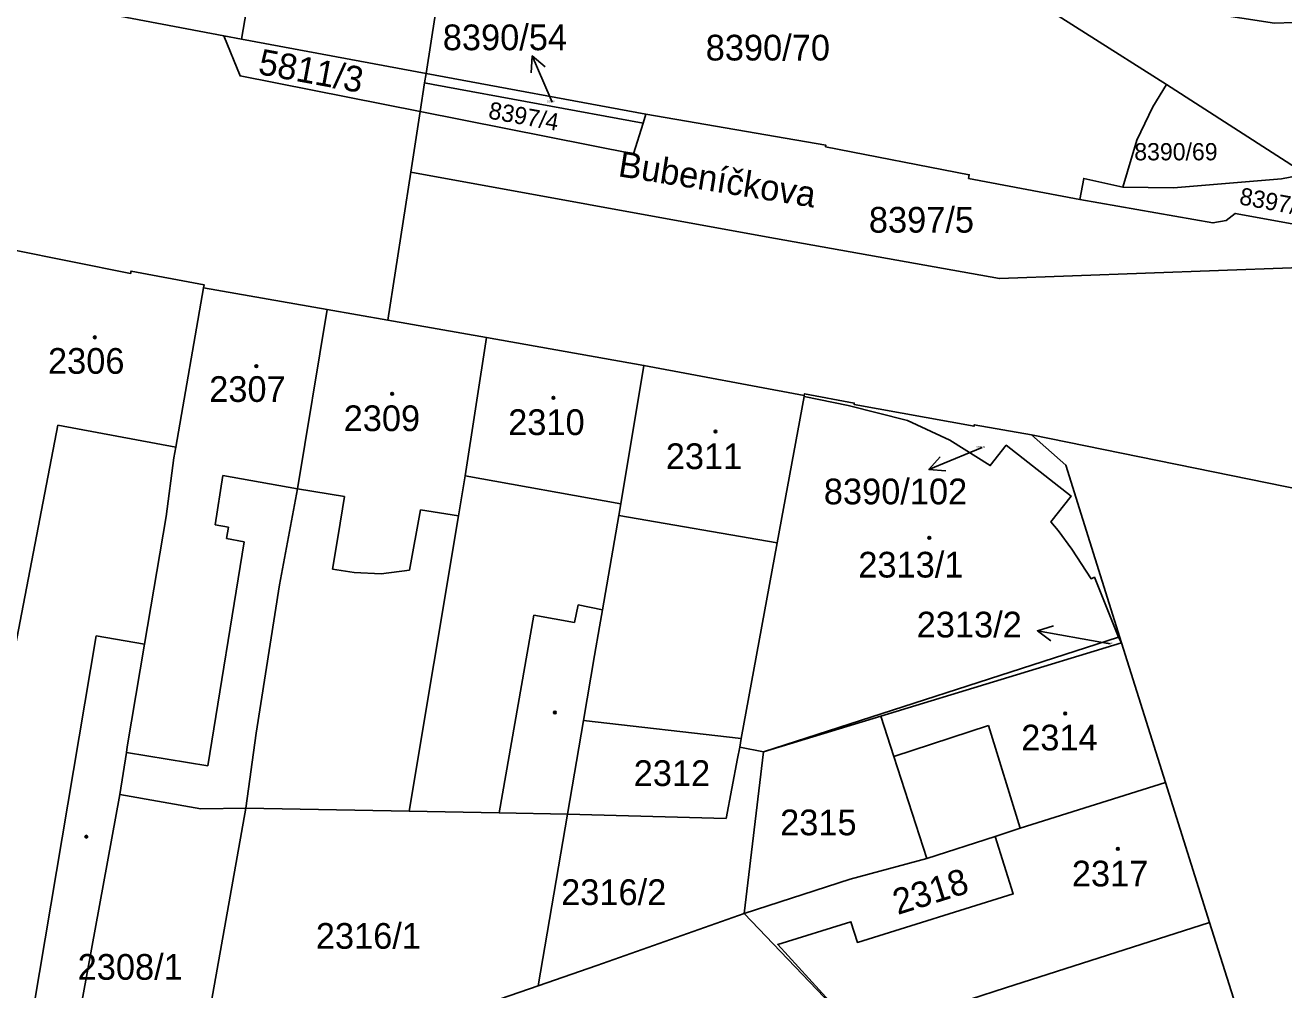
# Model space of a CAD drawing. Extents: x -596233 to -595156, y -1161235 to -1159375.
# Drawn here: x -595870.4 to -595787.2, y -1160387 to -1160323.2 of the extents above; entities that cross this region are included whole.
import ezdxf

# ---------------------------------------------------------------- set-up
doc = ezdxf.new("R2010")
doc.units = 0
for name, color, linetype in [('KN_CAR_KR', 7, 'Continuous'), ('KN_KULTURY', 7, 'Continuous'), ('KN_PARC_CIS_POM', 7, 'Continuous'), ('KN_PARC_CIS_POZ', 7, 'Continuous'), ('KN_PARC_CIS_STAV', 7, 'Continuous'), ('KN_PARC_PLOCHA', 7, 'Continuous'), ('KN_ULICE', 7, 'Continuous'), ('PARC_C_SIPKA', 7, 'Continuous'), ('parcely_l', 7, 'Continuous')]:
    doc.layers.add(name, color=color, linetype=linetype)

msp = doc.modelspace()

# ---------------------------------------------------------------- linework, layer by layer
at = {"layer": 'KN_CAR_KR'}
for points in [[(-595868.22, -1160349.65), (-595871.9, -1160368.79)], [(-595868.22, -1160349.65), (-595860.41, -1160351.1)], [(-595857.3, -1160352.98), (-595857.81, -1160356.23)], [(-595852.36, -1160353.86), (-595857.3, -1160352.98)], [(-595841.29, -1160353), (-595830.98, -1160354.84)], [(-595852.36, -1160353.86), (-595849.26, -1160354.36)], [(-595849.26, -1160354.36), (-595849.69, -1160356.93)], [(-595844.97, -1160359.24), (-595844.23, -1160355.24)], [(-595844.23, -1160355.24), (-595841.73, -1160355.65)], [(-595857.81, -1160356.23), (-595856.93, -1160356.38)], [(-595820.65, -1160357.43), (-595831.11, -1160355.61)], [(-595856.93, -1160356.38), (-595857.06, -1160357.15)], [(-595849.69, -1160356.93), (-595850.06, -1160359.17)], [(-595858.29, -1160372.17), (-595855.9, -1160357.36)], [(-595857.06, -1160357.15), (-595855.9, -1160357.36)], [(-595850.06, -1160359.17), (-595848.62, -1160359.39)], [(-595848.62, -1160359.39), (-595846.83, -1160359.48)], [(-595846.83, -1160359.48), (-595844.97, -1160359.24)], [(-595833.81, -1160361.53), (-595834.05, -1160362.69)], [(-595832.2, -1160361.85), (-595833.81, -1160361.53)], [(-595839.04, -1160375.28), (-595836.75, -1160362.21)], [(-595836.75, -1160362.21), (-595834.05, -1160362.69)], [(-595865.68, -1160363.58), (-595869.81, -1160388.06)], [(-595862.48, -1160364.12), (-595865.68, -1160363.58)], [(-595806.68, -1160369.5), (-595812.93, -1160371.54)], [(-595806.68, -1160369.5), (-595804.59, -1160376.28)], [(-595863.68, -1160371.29), (-595858.29, -1160372.17)]]:
    msp.add_lwpolyline(points, dxfattribs=at)
at = {"layer": 'KN_KULTURY'}
for centre, radius in [((-595865.77, -1160343.84), 0.09), ((-595865.77, -1160343.84), 0.0398), ((-595855.09, -1160345.74), 0.09), ((-595855.09, -1160345.74), 0.0398), ((-595846.11, -1160347.57), 0.09), ((-595846.11, -1160347.57), 0.0398), ((-595835.45, -1160347.84), 0.09), ((-595835.45, -1160347.84), 0.0398), ((-595824.73, -1160350.07), 0.09), ((-595824.73, -1160350.07), 0.0398), ((-595810.59, -1160357.09), 0.09), ((-595810.59, -1160357.09), 0.0398), ((-595835.35, -1160368.64), 0.09), ((-595835.35, -1160368.64), 0.0398), ((-595801.6, -1160368.71), 0.09), ((-595801.6, -1160368.71), 0.0398), ((-595866.33, -1160376.85), 0.09), ((-595866.33, -1160376.85), 0.0398), ((-595798.12, -1160377.66), 0.09), ((-595798.12, -1160377.66), 0.0398)]:
    msp.add_circle(centre, radius, dxfattribs=at)
at = {"layer": 'KN_PARC_PLOCHA'}
for points in [[(-595856.88, -1160312.41), (-595846.61, -1160314), (-595855.33, -1160319.77), (-595856.06, -1160324.13), (-595857.25, -1160323.9), (-595881.96, -1160319.22), (-595889.39, -1160316.85), (-595893.79, -1160313.33), (-595897.14, -1160309.2), (-595899.82, -1160301.87), (-595898.9, -1160304.19), (-595897.56, -1160305.02)], [(-595721.39, -1160308.65), (-595734.86, -1160314.1), (-595753.34, -1160320.19), (-595755.41, -1160321.18), (-595756.05, -1160322.78), (-595755.55, -1160325.27), (-595760.81, -1160326.77), (-595764.44, -1160328.1), (-595776.34, -1160331.2), (-595785.69, -1160333.05), (-595794.9, -1160327.13), (-595805.62, -1160320.32), (-595787.76, -1160323.08), (-595777.71, -1160322.71), (-595764.1, -1160319.75), (-595751.25, -1160316.43), (-595735.86, -1160311.37), (-595719.4, -1160304.76), (-595720.4, -1160306.86)], [(-595842.06, -1160314.7), (-595843.87, -1160326.39), (-595856.06, -1160324.13), (-595855.33, -1160319.77), (-595846.61, -1160314)], [(-595805.62, -1160320.32), (-595794.9, -1160327.13), (-595795.82, -1160328.61), (-595796.88, -1160330.8), (-595797.8, -1160333.91), (-595800.38, -1160333.33), (-595800.63, -1160334.73), (-595808, -1160333.33), (-595807.95, -1160333.09), (-595817.45, -1160331.24), (-595817.43, -1160331.14), (-595829.33, -1160329.09), (-595843.87, -1160326.39), (-595842.06, -1160314.7)], [(-595856.06, -1160324.13), (-595843.87, -1160326.39), (-595843.97, -1160327.02), (-595844.26, -1160328.91), (-595856.16, -1160326.56), (-595857.25, -1160323.9)], [(-595829.52, -1160329.69), (-595830.16, -1160331.7), (-595844.26, -1160328.91), (-595843.97, -1160327.02), (-595843.39, -1160327.13)], [(-595829.33, -1160329.09), (-595829.52, -1160329.69), (-595843.39, -1160327.13), (-595843.97, -1160327.02), (-595843.87, -1160326.39)], [(-595785.69, -1160333.05), (-595787.3, -1160333.36), (-595794.44, -1160333.96), (-595797.8, -1160333.91), (-595796.88, -1160330.8), (-595795.82, -1160328.61), (-595794.9, -1160327.13)], [(-595829.52, -1160329.69), (-595829.33, -1160329.09), (-595817.43, -1160331.14), (-595817.45, -1160331.24), (-595807.95, -1160333.09), (-595808, -1160333.33), (-595800.63, -1160334.73), (-595791.84, -1160336.28), (-595790.97, -1160336.12), (-595790.36, -1160335.65), (-595779.93, -1160337.55), (-595779.72, -1160338.01), (-595782.6, -1160338.67), (-595786.65, -1160339.24), (-595805.96, -1160339.96), (-595821.37, -1160337.19), (-595844.88, -1160332.92), (-595844.26, -1160328.91), (-595830.16, -1160331.7)], [(-595778.4, -1160337.71), (-595777.46, -1160338.33), (-595771.37, -1160339.26), (-595772.52, -1160339.65), (-595779.26, -1160338.45), (-595779.64, -1160338.19), (-595779.72, -1160338.01), (-595779.93, -1160337.55), (-595790.36, -1160335.65), (-595790.97, -1160336.12), (-595791.84, -1160336.28), (-595800.63, -1160334.73), (-595800.38, -1160333.33), (-595797.8, -1160333.91), (-595794.44, -1160333.96), (-595787.3, -1160333.36), (-595785.69, -1160333.05)], [(-595858.59, -1160340.56), (-595860.41, -1160351.1), (-595860.54, -1160351.8), (-595861.06, -1160355.69), (-595862.48, -1160364.12), (-595863.62, -1160370.91), (-595863.68, -1160371.29), (-595864.11, -1160374.06), (-595866.8, -1160388.74), (-595867.74, -1160393.87), (-595881.13, -1160390.85), (-595878.76, -1160378.19), (-595876.93, -1160368.38), (-595875.78, -1160362.24), (-595875.17, -1160358.96), (-595873.01, -1160347.61), (-595871.3, -1160338.04), (-595863.4, -1160339.61), (-595863.37, -1160339.46), (-595858.55, -1160340.36)], [(-595850.4, -1160342.01), (-595852.36, -1160353.86), (-595853.56, -1160360.21), (-595855.1, -1160370), (-595855.78, -1160374.96), (-595858.75, -1160375), (-595864.11, -1160374.06), (-595863.68, -1160371.29), (-595863.62, -1160370.91), (-595862.48, -1160364.12), (-595861.06, -1160355.69), (-595860.54, -1160351.8), (-595860.41, -1160351.1), (-595858.59, -1160340.56)], [(-595846.39, -1160342.71), (-595839.88, -1160343.86), (-595841.29, -1160353), (-595841.73, -1160355.65), (-595844.98, -1160375.17), (-595855.78, -1160374.96), (-595855.1, -1160370), (-595853.56, -1160360.21), (-595852.36, -1160353.86), (-595850.4, -1160342.01)], [(-595829.46, -1160345.7), (-595830.98, -1160354.84), (-595831.11, -1160355.61), (-595832.2, -1160361.85), (-595832.39, -1160362.98), (-595832.72, -1160364.88), (-595833.45, -1160369.16), (-595834.51, -1160375.37), (-595839.04, -1160375.28), (-595844.98, -1160375.17), (-595841.73, -1160355.65), (-595841.29, -1160353), (-595839.88, -1160343.86)], [(-595818.86, -1160347.69), (-595818.87, -1160347.76), (-595820.65, -1160357.43), (-595823.03, -1160370.36), (-595833.45, -1160369.16), (-595832.72, -1160364.88), (-595832.39, -1160362.98), (-595832.2, -1160361.85), (-595831.11, -1160355.61), (-595830.98, -1160354.84), (-595829.46, -1160345.7)], [(-595798.08, -1160363.66), (-595821.55, -1160371.24), (-595823.13, -1160370.93), (-595823.03, -1160370.36), (-595820.65, -1160357.43), (-595818.87, -1160347.76), (-595815.96, -1160348.35), (-595812.03, -1160349.34), (-595809.23, -1160350.63), (-595806.56, -1160352.32), (-595805.5, -1160350.97), (-595801.22, -1160354.34), (-595802.55, -1160356.03), (-595802.08, -1160356.6), (-595801.17, -1160357.84), (-595799.9, -1160359.8), (-595799.67, -1160359.7)], [(-595803.84, -1160350.29), (-595801.56, -1160352.29), (-595800.45, -1160355.88), (-595797.88, -1160364.04), (-595798.08, -1160363.66), (-595799.67, -1160359.7), (-595799.9, -1160359.8), (-595801.17, -1160357.84), (-595802.08, -1160356.6), (-595802.55, -1160356.03), (-595801.22, -1160354.34), (-595805.5, -1160350.97), (-595806.56, -1160352.32), (-595809.23, -1160350.63), (-595812.03, -1160349.34), (-595815.96, -1160348.35), (-595818.87, -1160347.76), (-595818.86, -1160347.69), (-595818.84, -1160347.57), (-595815.56, -1160348.19), (-595815.57, -1160348.28), (-595807.63, -1160349.72), (-595807.62, -1160349.62)], [(-595797.88, -1160364.04), (-595813.79, -1160368.88), (-595821.55, -1160371.24), (-595798.08, -1160363.66)], [(-595794.98, -1160373.26), (-595804.59, -1160376.28), (-595806.23, -1160376.85), (-595810.75, -1160378.3), (-595812.93, -1160371.54), (-595813.79, -1160368.88), (-595797.88, -1160364.04)], [(-595823.03, -1160370.36), (-595823.13, -1160370.93), (-595823.27, -1160371.69), (-595824.03, -1160375.64), (-595834.51, -1160375.37), (-595833.45, -1160369.16)], [(-595810.75, -1160378.3), (-595815.83, -1160379.67), (-595822.83, -1160381.93), (-595821.55, -1160371.24), (-595813.79, -1160368.88), (-595812.93, -1160371.54)], [(-595821.55, -1160371.24), (-595822.83, -1160381.93), (-595832.57, -1160385.37), (-595836.46, -1160386.72), (-595834.51, -1160375.37), (-595824.03, -1160375.64), (-595823.27, -1160371.69), (-595823.13, -1160370.93)], [(-595792.06, -1160382.52), (-595805.56, -1160386.84), (-595807.86, -1160387.59), (-595815.14, -1160389.97), (-595820.61, -1160383.98), (-595815.78, -1160382.47), (-595815.35, -1160383.84), (-595805.04, -1160380.63), (-595806.23, -1160376.85), (-595804.59, -1160376.28), (-595794.98, -1160373.26)], [(-595855.78, -1160374.96), (-595859.29, -1160394.64), (-595859.43, -1160394.95), (-595859.6, -1160395.34), (-595867.74, -1160393.87), (-595866.8, -1160388.74), (-595864.11, -1160374.06), (-595858.75, -1160375)], [(-595844.98, -1160375.17), (-595839.04, -1160375.28), (-595834.51, -1160375.37), (-595836.46, -1160386.72), (-595843.93, -1160389.3), (-595859.29, -1160394.64), (-595855.78, -1160374.96)], [(-595815.14, -1160389.97), (-595822.83, -1160381.93), (-595815.83, -1160379.67), (-595810.75, -1160378.3), (-595806.23, -1160376.85), (-595805.04, -1160380.63), (-595815.35, -1160383.84), (-595815.78, -1160382.47), (-595820.61, -1160383.98)], [(-595815.14, -1160389.97), (-595815.27, -1160390.02), (-595814.95, -1160390.36), (-595815.8, -1160391.15), (-595816.45, -1160390.48), (-595819.17, -1160387.56), (-595829.08, -1160394.15), (-595838.49, -1160400.65), (-595847.79, -1160407.03), (-595856.56, -1160398.05), (-595859.43, -1160394.95), (-595859.29, -1160394.64), (-595843.93, -1160389.3), (-595836.46, -1160386.72), (-595832.57, -1160385.37), (-595822.83, -1160381.93)], [(-595788.2, -1160394.1), (-595789.07, -1160397.3), (-595791.75, -1160399.82), (-595791.82, -1160399.75), (-595797.7, -1160405.38), (-595797.63, -1160405.45), (-595800.01, -1160407.66), (-595800.08, -1160407.59), (-595807.09, -1160400.34), (-595809.12, -1160398.06), (-595810.73, -1160396.39), (-595815.8, -1160391.15), (-595814.95, -1160390.36), (-595815.27, -1160390.02), (-595815.14, -1160389.97), (-595807.86, -1160387.59), (-595805.56, -1160386.84), (-595792.06, -1160382.52), (-595789.47, -1160390.73), (-595789.39, -1160390.68)]]:
    msp.add_lwpolyline(points, close=True, dxfattribs=at)
for points in [[(-595881.96, -1160319.22), (-595857.25, -1160323.9), (-595856.16, -1160326.56), (-595844.26, -1160328.91), (-595844.88, -1160332.92), (-595846.39, -1160342.71), (-595850.4, -1160342.01), (-595858.59, -1160340.56), (-595858.55, -1160340.36), (-595863.37, -1160339.46), (-595863.4, -1160339.61), (-595871.3, -1160338.04)], [(-595784.68, -1160354.18), (-595803.84, -1160350.29), (-595807.62, -1160349.62), (-595807.63, -1160349.72), (-595815.57, -1160348.28), (-595815.56, -1160348.19), (-595818.84, -1160347.57), (-595818.86, -1160347.69), (-595829.46, -1160345.7), (-595839.88, -1160343.86), (-595846.39, -1160342.71), (-595844.88, -1160332.92), (-595821.37, -1160337.19), (-595805.96, -1160339.96), (-595786.65, -1160339.24)], [(-595765.65, -1160390.07), (-595788.2, -1160394.1), (-595789.39, -1160390.68), (-595789.47, -1160390.73), (-595792.06, -1160382.52), (-595794.98, -1160373.26), (-595797.88, -1160364.04), (-595800.45, -1160355.88), (-595801.56, -1160352.29), (-595803.84, -1160350.29), (-595784.68, -1160354.18)]]:
    msp.add_lwpolyline(points, dxfattribs=at)
at = {"layer": 'PARC_C_SIPKA'}
for points in [[(-595836.9093, -1160326.3501), (-595836.845, -1160325.234), (-595835.9907, -1160325.9551)], [(-595835.53, -1160328.3), (-595835.66, -1160327.99), (-595836.845, -1160325.234)], [(-595807.09, -1160351.13), (-595807.84, -1160351.44), (-595810.615, -1160352.5799)], [(-595809.5, -1160352.6624), (-595810.615, -1160352.5799), (-595809.88, -1160351.7374)], [(-595802.5471, -1160363.906), (-595803.4421, -1160363.236), (-595802.3691, -1160362.922)], [(-595798.63, -1160364.11), (-595800.49, -1160363.77), (-595803.4421, -1160363.236)]]:
    msp.add_lwpolyline(points, dxfattribs=at)
at = {"layer": 'parcely_l'}
for points in [[(-595846.61, -1160314), (-595855.33, -1160319.77), (-595856.06, -1160324.13)], [(-595843.87, -1160326.39), (-595842.06, -1160314.7)], [(-595881.96, -1160319.22), (-595857.25, -1160323.9)], [(-595794.9, -1160327.13), (-595805.62, -1160320.32)], [(-595844.26, -1160328.91), (-595856.16, -1160326.56), (-595857.25, -1160323.9)], [(-595857.25, -1160323.9), (-595856.06, -1160324.13)], [(-595856.06, -1160324.13), (-595843.87, -1160326.39)], [(-595843.97, -1160327.02), (-595844.26, -1160328.91)], [(-595843.97, -1160327.02), (-595843.87, -1160326.39)], [(-595829.52, -1160329.69), (-595843.39, -1160327.13), (-595843.97, -1160327.02)], [(-595843.87, -1160326.39), (-595829.33, -1160329.09)], [(-595797.8, -1160333.91), (-595796.88, -1160330.8), (-595795.82, -1160328.61), (-595794.9, -1160327.13)], [(-595794.9, -1160327.13), (-595785.69, -1160333.05)], [(-595844.88, -1160332.92), (-595844.26, -1160328.91)], [(-595844.26, -1160328.91), (-595830.16, -1160331.7), (-595829.52, -1160329.69)], [(-595829.33, -1160329.09), (-595829.52, -1160329.69)], [(-595829.33, -1160329.09), (-595817.43, -1160331.14), (-595817.45, -1160331.24), (-595807.95, -1160333.09), (-595808, -1160333.33), (-595800.63, -1160334.73)], [(-595844.88, -1160332.92), (-595846.39, -1160342.71)], [(-595779.72, -1160338.01), (-595782.6, -1160338.67), (-595786.65, -1160339.24), (-595805.96, -1160339.96), (-595821.37, -1160337.19), (-595844.88, -1160332.92)], [(-595800.63, -1160334.73), (-595800.38, -1160333.33), (-595797.8, -1160333.91)], [(-595785.69, -1160333.05), (-595787.3, -1160333.36), (-595794.44, -1160333.96), (-595797.8, -1160333.91)], [(-595800.63, -1160334.73), (-595791.84, -1160336.28), (-595790.97, -1160336.12), (-595790.36, -1160335.65), (-595779.93, -1160337.55), (-595779.72, -1160338.01)], [(-595871.3, -1160338.04), (-595863.4, -1160339.61), (-595863.37, -1160339.46), (-595858.55, -1160340.36), (-595858.59, -1160340.56)], [(-595858.59, -1160340.56), (-595860.41, -1160351.1), (-595860.54, -1160351.8), (-595861.06, -1160355.69), (-595862.48, -1160364.12), (-595863.62, -1160370.91), (-595863.68, -1160371.29), (-595864.11, -1160374.06)], [(-595850.4, -1160342.01), (-595858.59, -1160340.56)], [(-595855.78, -1160374.96), (-595855.1, -1160370), (-595853.56, -1160360.21), (-595852.36, -1160353.86), (-595850.4, -1160342.01)], [(-595846.39, -1160342.71), (-595850.4, -1160342.01)], [(-595846.39, -1160342.71), (-595839.88, -1160343.86)], [(-595844.98, -1160375.17), (-595841.73, -1160355.65), (-595841.29, -1160353), (-595839.88, -1160343.86)], [(-595839.88, -1160343.86), (-595829.46, -1160345.7)], [(-595829.46, -1160345.7), (-595830.98, -1160354.84), (-595831.11, -1160355.61), (-595832.2, -1160361.85), (-595832.39, -1160362.98), (-595832.72, -1160364.88), (-595833.45, -1160369.16)], [(-595829.46, -1160345.7), (-595818.86, -1160347.69)], [(-595823.03, -1160370.36), (-595820.65, -1160357.43), (-595818.87, -1160347.76)], [(-595818.86, -1160347.69), (-595818.87, -1160347.76)], [(-595818.87, -1160347.76), (-595815.96, -1160348.35), (-595812.03, -1160349.34), (-595809.23, -1160350.63), (-595806.56, -1160352.32), (-595805.5, -1160350.97), (-595801.22, -1160354.34), (-595802.55, -1160356.03), (-595802.08, -1160356.6), (-595801.17, -1160357.84), (-595799.9, -1160359.8), (-595799.67, -1160359.7), (-595798.08, -1160363.66)], [(-595803.84, -1160350.29), (-595807.62, -1160349.62), (-595807.63, -1160349.72), (-595815.57, -1160348.28), (-595815.56, -1160348.19), (-595818.84, -1160347.57), (-595818.86, -1160347.69)], [(-595797.88, -1160364.04), (-595800.45, -1160355.88), (-595801.56, -1160352.29), (-595803.84, -1160350.29)], [(-595803.84, -1160350.29), (-595784.68, -1160354.18)], [(-595798.08, -1160363.66), (-595821.55, -1160371.24)], [(-595798.08, -1160363.66), (-595797.88, -1160364.04)], [(-595813.79, -1160368.88), (-595797.88, -1160364.04)], [(-595794.98, -1160373.26), (-595797.88, -1160364.04)], [(-595833.45, -1160369.16), (-595834.51, -1160375.37)], [(-595823.03, -1160370.36), (-595833.45, -1160369.16)], [(-595821.55, -1160371.24), (-595813.79, -1160368.88)], [(-595813.79, -1160368.88), (-595812.93, -1160371.54), (-595810.75, -1160378.3)], [(-595823.13, -1160370.93), (-595823.03, -1160370.36)], [(-595834.51, -1160375.37), (-595824.03, -1160375.64), (-595823.27, -1160371.69), (-595823.13, -1160370.93)], [(-595821.55, -1160371.24), (-595823.13, -1160370.93)], [(-595822.83, -1160381.93), (-595821.55, -1160371.24)], [(-595806.23, -1160376.85), (-595804.59, -1160376.28), (-595794.98, -1160373.26)], [(-595792.06, -1160382.52), (-595794.98, -1160373.26)], [(-595864.11, -1160374.06), (-595866.8, -1160388.74), (-595867.74, -1160393.87)], [(-595855.78, -1160374.96), (-595858.75, -1160375), (-595864.11, -1160374.06)], [(-595859.29, -1160394.64), (-595855.78, -1160374.96)], [(-595855.78, -1160374.96), (-595844.98, -1160375.17)], [(-595834.51, -1160375.37), (-595839.04, -1160375.28), (-595844.98, -1160375.17)], [(-595834.51, -1160375.37), (-595836.46, -1160386.72)], [(-595806.23, -1160376.85), (-595805.04, -1160380.63), (-595815.35, -1160383.84), (-595815.78, -1160382.47), (-595820.61, -1160383.98), (-595815.14, -1160389.97)], [(-595810.75, -1160378.3), (-595806.23, -1160376.85)], [(-595810.75, -1160378.3), (-595815.83, -1160379.67), (-595822.83, -1160381.93)], [(-595822.83, -1160381.93), (-595832.57, -1160385.37), (-595836.46, -1160386.72)], [(-595815.14, -1160389.97), (-595822.83, -1160381.93)], [(-595815.14, -1160389.97), (-595807.86, -1160387.59), (-595805.56, -1160386.84), (-595792.06, -1160382.52)], [(-595792.06, -1160382.52), (-595789.47, -1160390.73), (-595789.39, -1160390.68), (-595788.2, -1160394.1)], [(-595836.46, -1160386.72), (-595843.93, -1160389.3), (-595859.29, -1160394.64)]]:
    msp.add_lwpolyline(points, dxfattribs=at)

# ---------------------------------------------------------------- texts
at = {"layer": 'KN_PARC_CIS_POM'}
for s, p in [('8390/54', (-595835.8633, -1160328.3)), ('8390/102', (-595807.4733, -1160351.13)), ('2313/2', (-595798.9133, -1160364.11))]:
    msp.add_text(s, height=0.1, dxfattribs=at).set_placement(p)
at = {"layer": 'KN_PARC_CIS_POZ'}
for s, height, p in [('8390/54', 1.7, (-595842.7616, -1160324.86)), ('8390/70', 1.7, (-595825.3766, -1160325.54)), ('8390/69', 1.14, (-595797.04, -1160332.14)), ('8397/5', 1.7, (-595814.5866, -1160336.92)), ('8390/102', 1.7, (-595817.5666, -1160354.88)), ('2313/2', 1.7, (-595811.4266, -1160363.68)), ('2312', 1.7, (-595830.1366, -1160373.5)), ('2315', 1.7, (-595820.4566, -1160376.76)), ('2316/2', 1.7, (-595834.9366, -1160381.37)), ('2316/1', 1.7, (-595851.1566, -1160384.26)), ('2308/1', 1.7, (-595866.9066, -1160386.31))]:
    msp.add_text(s, height=height, dxfattribs=at).set_placement(p)
for s, height, rotation, p in [('5811/3', 1.7, 349.529553, (-595855.0364, -1160326.4247)), ('8397/4', 1.14, 349.763182, (-595839.7986, -1160329.366)), ('8397/17', 1.14, 349.563119, (-595790.1471, -1160335.0416)), ('2318', 1.7, 17.443698, (-595812.6833, -1160382.0343))]:
    msp.add_text(s, height=height, rotation=rotation, dxfattribs=at).set_placement(p)
at = {"layer": 'KN_PARC_CIS_STAV'}
for s, p in [('2306', (-595868.8666, -1160346.25)), ('2307', (-595858.2066, -1160348.11)), ('2309', (-595849.3166, -1160350.04)), ('2310', (-595838.4366, -1160350.3)), ('2311', (-595828.0166, -1160352.55)), ('2313/1', (-595815.2866, -1160359.72)), ('2314', (-595804.5166, -1160371.15)), ('2317', (-595801.1666, -1160380.14))]:
    msp.add_text(s, height=1.7, dxfattribs=at).set_placement(p)
at = {"layer": 'KN_ULICE'}
msp.add_text('Bubeníčkova', height=1.7, rotation=350.893603, dxfattribs=at).set_placement((-595831.2269, -1160333.1843))

doc.saveas('drawing.dxf')
